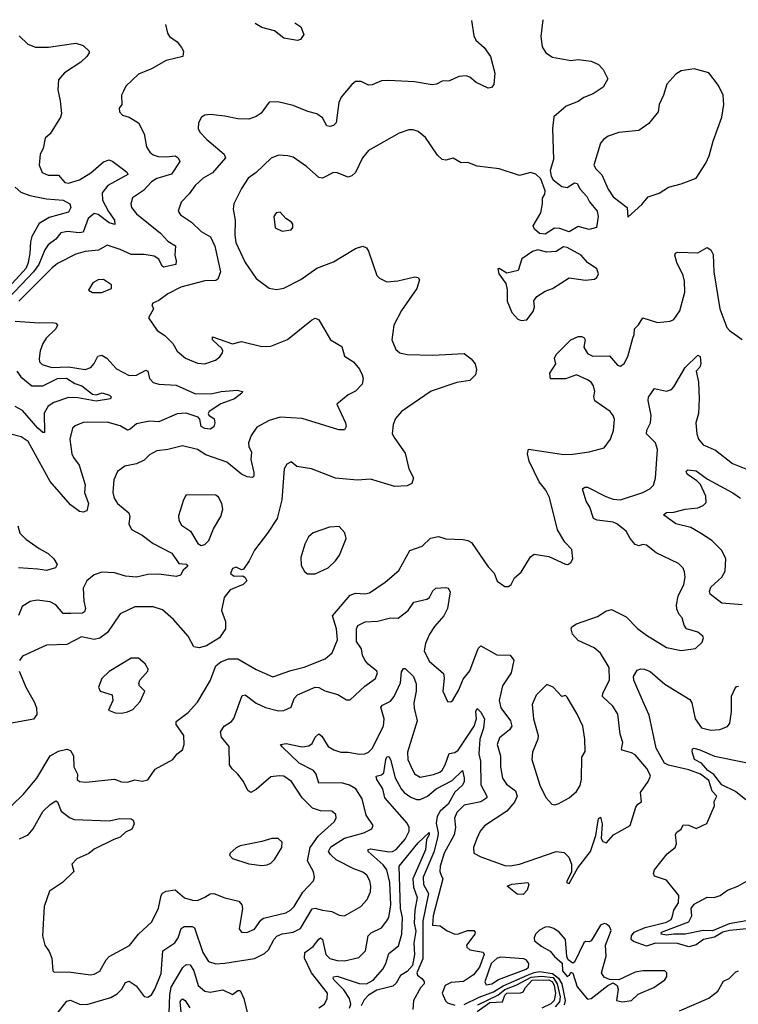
# Model space of a CAD drawing. Extents: x 1771496 to 1971148, y 471553 to 643630.
# Tile 620 of 656: x 1869769 to 1873675, y 637984 to 643336. Entities that reach past the tile are written whole.
import ezdxf

# ---------------------------------------------------------------- set-up
doc = ezdxf.new("R2010")
doc.units = 0

msp = doc.modelspace()

# ---------------------------------------------------------------- linework, layer by layer
at = {"layer": '0CON10XD'}
for points in [[(1872224.2, 643330.5), (1872237, 643247), (1872248, 643225), (1872294, 643185), (1872328.8, 643135), (1872350.8, 643045), (1872346.2, 642983.8), (1872333.6, 642966.4), (1872315, 642963.3), (1872250, 642995), (1872215, 643023.8), (1872195, 643030), (1872155, 643026.7), (1872105, 643003.8), (1872065, 643002), (1872034.4, 642985.6), (1872010.9, 642980.9), (1871915, 642996.9), (1871775, 643005.5), (1871735, 643002.9), (1871685, 642981.2), (1871665, 642980), (1871625, 643000), (1871595, 642998.8), (1871575, 642983.3), (1871517.1, 642915), (1871504.5, 642885.5), (1871488.6, 642775), (1871475, 642760.8), (1871455, 642755.8), (1871439.2, 642759.2), (1871415, 642802), (1871385, 642824.2), (1871335.9, 642835.9), (1871255, 642869.2), (1871171.7, 642888.3), (1871125, 642887.5), (1871081.7, 642828.3), (1871055, 642808.8), (1871015, 642794.3), (1870955, 642796.9), (1870885, 642811.9), (1870805, 642820), (1870775, 642816), (1870756.7, 642805), (1870741.2, 642775), (1870740, 642745), (1870748, 642725), (1870785.7, 642685), (1870881.1, 642605), (1870887.9, 642585), (1870817.7, 642502.3), (1870766.9, 642475), (1870722.5, 642435), (1870690.2, 642389.8), (1870646.4, 642343.6), (1870631.4, 642295), (1870644, 642275), (1870703.1, 642235), (1870755, 642183.9), (1870805.6, 642155.6), (1870830.3, 642105), (1870860.9, 641965), (1870845.6, 641925), (1870835, 641917.8), (1870775, 641915.9), (1870645, 641881.2), (1870575.3, 641844.7), (1870525, 641808.6), (1870492.5, 641795), (1870487.5, 641785), (1870496.4, 641763.6), (1870470, 641715), (1870516.7, 641646.7), (1870558.9, 641618.9), (1870601.9, 641575), (1870625, 641533.1), (1870670, 641495), (1870735, 641468.1), (1870775, 641465.6), (1870834, 641485), (1870857.6, 641502.4), (1870871.4, 641525), (1870874.2, 641535), (1870867.9, 641547.9), (1870816.7, 641595), (1870817.5, 641612.5), (1870925, 641574.3), (1870975, 641585.6), (1871085, 641560), (1871135, 641560.8), (1871225, 641598.1), (1871355, 641702), (1871375, 641713.3), (1871385, 641710), (1871395, 641703.3), (1871458.8, 641595), (1871519.5, 641559.5), (1871535, 641507.1), (1871583.8, 641475), (1871615.5, 641435.5), (1871631.2, 641405), (1871636.2, 641385), (1871631.2, 641355), (1871595, 641315.8), (1871555, 641295.6), (1871493.3, 641245), (1871540, 641145), (1871544, 641125), (1871533.9, 641106.1), (1871503.9, 641106.1), (1871305, 641167.1), (1871185.5, 641174.5), (1871125, 641157.5), (1871058.9, 641121.1), (1871026.5, 641075), (1871013.5, 641035), (1871014.6, 641015), (1871028.7, 640985), (1871025.7, 640945), (1871041.9, 640875), (1871041.2, 640855), (1871033.8, 640846.2), (1871005, 640850), (1870975, 640864.4), (1870895, 640930.9), (1870780.3, 640970.3), (1870735, 640998.5), (1870655, 641018.9), (1870575, 640998.8), (1870515, 640992.5), (1870475, 640970.5), (1870445, 640941.8), (1870405, 640921.8), (1870341.1, 640908.9), (1870300.6, 640879.4), (1870281.1, 640835), (1870275.4, 640765), (1870283.3, 640735), (1870301.4, 640705), (1870363.3, 640655), (1870368.1, 640635), (1870362, 640595), (1870377.5, 640565), (1870435, 640534.5), (1870495, 640487.7), (1870595.8, 640435), (1870635, 640380), (1870675, 640375.4), (1870684, 640365), (1870657.3, 640342.7), (1870643.9, 640316.1), (1870620.5, 640309.5), (1870525, 640321.1), (1870465, 640320), (1870405, 640305.3), (1870345, 640310.8), (1870285, 640329.1), (1870215, 640332.2), (1870175, 640318.1), (1870135, 640285.8), (1870114.6, 640245), (1870117.1, 640175), (1870126.2, 640135), (1870122.3, 640117.7), (1870110.7, 640109.3), (1870047.2, 640107.2), (1870005, 640107.5), (1869965, 640154.4), (1869935, 640171.8), (1869865, 640181.1), (1869826.4, 640173.6), (1869782.9, 640145), (1869763, 640097)], [(1872611.9, 643335.6), (1872601.9, 643245), (1872607.9, 643187.9), (1872628.8, 643155), (1872665, 643132.5), (1872765, 643114.4), (1872805, 643119.2), (1872875, 643110.6), (1872915, 643092.5), (1872940, 643065), (1872966, 643015), (1872940.9, 642969.1), (1872886.8, 642933.2), (1872835, 642912.9), (1872805, 642890.6), (1872738.8, 642865), (1872672.4, 642807.6), (1872664.4, 642745), (1872670.6, 642575), (1872652.7, 642515), (1872657.1, 642485), (1872667.7, 642465), (1872715, 642428.2), (1872745, 642422.6), (1872785, 642448.9), (1872799.6, 642445), (1872815.3, 642415), (1872851.1, 642375), (1872865.8, 642345), (1872907.5, 642295), (1872912.8, 642265), (1872904.2, 642205.8), (1872864.6, 642194.6), (1872805, 642212), (1872755, 642182.9), (1872705, 642201), (1872675, 642201.9), (1872625, 642170.5), (1872595, 642172.5), (1872566.3, 642196.3), (1872560.4, 642215), (1872601.2, 642285), (1872610.8, 642335), (1872610.3, 642365), (1872622.5, 642387.5), (1872624.2, 642405), (1872600.8, 642470.8), (1872575, 642496.2), (1872545, 642504.6), (1872485, 642488), (1872375, 642524.2), (1872255, 642540), (1872205, 642558.8), (1872167.7, 642557.7), (1872125, 642582), (1872085, 642572), (1872065.9, 642575.9), (1872039.7, 642599.7), (1871974, 642695), (1871935, 642727.5), (1871907.4, 642737.4), (1871883.4, 642736.6), (1871832, 642718), (1871665, 642624.3), (1871631.9, 642585), (1871593.5, 642505), (1871575, 642487.5), (1871555, 642480), (1871495, 642503.5), (1871475.5, 642504.5), (1871415, 642474.3), (1871395, 642477.5), (1871328.1, 642538.1), (1871255, 642587.8), (1871226.2, 642596.2), (1871175, 642598.9), (1871136.3, 642583.7), (1871054.6, 642505.4), (1871010.8, 642475), (1870975, 642418.8), (1870933.1, 642335), (1870928.9, 642305), (1870940.5, 642245), (1870938.5, 642165), (1870943.9, 642125), (1870995.6, 642015), (1871055, 641928), (1871125.9, 641875.9), (1871165, 641869.2), (1871205, 641875.8), (1871297, 641923), (1871385, 641985.4), (1871475, 642019.6), (1871595, 642091.9), (1871635, 642104), (1871653.3, 642095), (1871665, 642077.5), (1871710, 641945), (1871725, 641930), (1871765, 641911.4), (1871825, 641915.7), (1871917.3, 641937.3), (1871934.1, 641934.1), (1871942, 641922), (1871928.1, 641875), (1871844.4, 641755), (1871802.5, 641675), (1871791.9, 641595), (1871812.8, 641542.8), (1871835.5, 641525.5), (1871875, 641515.6), (1872015, 641511.2), (1872185, 641520.8), (1872223, 641493), (1872244.2, 641464.2), (1872252, 641435), (1872246.7, 641405), (1872215.5, 641374.5), (1872145, 641363.1), (1872005, 641316.7), (1871843.8, 641206.2), (1871812.4, 641167.6), (1871798.6, 641135), (1871794.4, 641085), (1871808.8, 641058.8), (1871865, 640980), (1871884.5, 640895), (1871910, 640845), (1871901.2, 640815), (1871875, 640802.5), (1871807.6, 640797.6), (1871675, 640838.5), (1871605, 640832.5), (1871485, 640843.9), (1871355, 640894.3), (1871275, 640906.7), (1871245, 640932.5), (1871220.5, 640919.5), (1871206.2, 640895), (1871193.2, 640725), (1871168.4, 640625), (1871116.5, 640545), (1871045, 640451.4), (1871016.7, 640395), (1870985, 640348.8), (1870975, 640346), (1870945, 640359.6), (1870925, 640352.1), (1870915.4, 640325), (1870935, 640310), (1870982.3, 640312.3), (1870995, 640303.3), (1871003.8, 640285), (1870983.8, 640265), (1870912.7, 640237.3), (1870880.6, 640195), (1870866.9, 640125), (1870887.1, 640065), (1870887.5, 640025), (1870854.4, 639975), (1870785, 639932), (1870745, 639922.1), (1870715, 639925.8), (1870684.3, 639985), (1870605.7, 640075), (1870545, 640128.1), (1870495, 640143.5), (1870395, 640144.4), (1870315, 640106), (1870247.1, 640005), (1870205, 639973.2), (1870175, 639966.9), (1870105, 639981.5), (1870025, 639938.5), (1869915, 639935.6), (1869784.5, 639875.5), (1869767.6, 639852.4)], [(1871263.9, 643318), (1871297.6, 643297.6), (1871313.3, 643255), (1871295, 643227.5), (1871278.3, 643221.7), (1871205, 643235.6), (1871155, 643274.5), (1871085, 643293.4), (1871049.3, 643315.2)], [(1870561.6, 643308.8), (1870572.1, 643262.1), (1870583.8, 643245), (1870624.4, 643215), (1870648.1, 643185), (1870660, 643165), (1870656, 643135), (1870565, 643113.1), (1870485, 643069.1), (1870415, 643040), (1870346.6, 642973.4), (1870332.7, 642947.3), (1870323.1, 642925), (1870323.8, 642875), (1870310, 642855), (1870311.2, 642835), (1870327.3, 642817.3), (1870365, 642805.6), (1870415.5, 642775.5), (1870445.7, 642715), (1870459.2, 642645), (1870476, 642615), (1870495, 642601.1), (1870522.6, 642592.6), (1870565, 642589.7), (1870615, 642595.4), (1870630, 642585), (1870639.4, 642565), (1870595, 642496.7), (1870515, 642472.6), (1870485.4, 642455), (1870442.4, 642407.6), (1870382.7, 642367.3), (1870372.5, 642335), (1870377.5, 642315), (1870405, 642280), (1870534, 642175), (1870575, 642130.9), (1870616.6, 642106.6), (1870611.8, 642055), (1870619.2, 642025), (1870617.1, 642005), (1870551.2, 641991.2), (1870543.5, 641995), (1870525, 642033.5), (1870499.3, 642049.3), (1870445, 642059.8), (1870375, 642059.2), (1870315, 642087.1), (1870245, 642110), (1870197.8, 642082.2), (1870125, 642074.7), (1870075, 642060.9), (1869975, 642010.9), (1869945, 641986.5), (1869765.3, 641805)], [(1869767.4, 643247.4), (1869813, 643203), (1869855, 643185.5), (1869926, 643186), (1870075, 643207.8), (1870115, 643194.4), (1870146.7, 643165), (1870146.7, 643155), (1870133.8, 643136.2), (1870101.2, 643105), (1870012.6, 643047.4), (1869981.2, 643008.8), (1869976.2, 642955), (1869989.2, 642895), (1869995.8, 642825), (1869992, 642805), (1869934.3, 642715), (1869908.2, 642691.8), (1869896.7, 642635), (1869880.5, 642605), (1869875.5, 642545), (1869891.9, 642505), (1869925, 642490.4), (1869980.9, 642490.9), (1870015, 642450.8), (1870035, 642446.7), (1870095, 642465.3), (1870156, 642504), (1870225, 642563.8), (1870255, 642573.1), (1870275, 642565.5), (1870341.2, 642515), (1870353.8, 642505), (1870356.2, 642495), (1870249.2, 642435), (1870218.1, 642395), (1870219.5, 642355), (1870252.3, 642292.3), (1870285.4, 642245), (1870287.1, 642222.9), (1870255, 642232), (1870195, 642277.1), (1870175, 642281.2), (1870140.7, 642255), (1870115, 642181.2), (1870092.9, 642177.1), (1870030, 642185), (1869993.4, 642176.6), (1869965, 642142.5), (1869925, 642111.8), (1869905.6, 642084.4), (1869872.8, 642005), (1869844.6, 641965), (1869708.1, 641821.9)], [(1873075, 642262.5), (1873149.7, 642330.3), (1873185, 642373.3), (1873245, 642392), (1873295, 642425.6), (1873365, 642444.2), (1873446.2, 642475), (1873498, 642555), (1873516, 642595), (1873538, 642675), (1873586, 642805), (1873595.7, 642875), (1873592, 642925), (1873567.3, 642977.3), (1873515, 643046.7), (1873435, 643068.8), (1873365, 643057.5), (1873335, 643040), (1873286.2, 642985), (1873268.6, 642925), (1873244, 642875), (1873240, 642835), (1873188.3, 642771.7), (1873135, 642733.8), (1873025, 642722), (1872967.3, 642702.7), (1872941.2, 642685), (1872926, 642665), (1872890, 642545), (1872901.1, 642525), (1872932.9, 642492.9), (1872968.2, 642415), (1872995, 642371.9), (1873071.4, 642315), (1873075, 642262.5)], [(1869744.4, 642425), (1869775, 642398.5), (1869825, 642380), (1869915, 642361.2), (1870005, 642355.2), (1870041.9, 642335), (1870047.5, 642315), (1870035, 642290), (1869929.8, 642260.2), (1869875, 642226.9), (1869835, 642156.9), (1869827.6, 642127.6), (1869825.2, 642065), (1869816.1, 642015), (1869803.9, 641985), (1869689.9, 641860.1)], [(1871195, 642186.2), (1871245, 642193.8), (1871253.6, 642206.4), (1871253.3, 642225), (1871246.7, 642235), (1871215.8, 642255.8), (1871185, 642288.8), (1871163.3, 642285), (1871150, 642265), (1871157.5, 642205), (1871195, 642186.2)], [(1869726, 639065), (1869790.8, 639125), (1869863.3, 639213.3), (1869935.3, 639334.7), (1869980.5, 639359.5), (1870025, 639371.2), (1870045, 639363.6), (1870061.6, 639335), (1870064.2, 639274.2), (1870082.9, 639235), (1870082.2, 639205), (1870095, 639193.8), (1870128.3, 639191.7), (1870285, 639207.5), (1870322.9, 639192.9), (1870355, 639190.5), (1870395, 639203.5), (1870435, 639196.9), (1870466.2, 639203.8), (1870505, 639262.5), (1870601.2, 639315), (1870625.5, 639344.5), (1870655, 639367.5), (1870662.7, 639395), (1870662.2, 639445), (1870619.5, 639505), (1870620, 639520), (1870685, 639570), (1870736.5, 639625), (1870805, 639741.2), (1870835, 639823.3), (1870862.5, 639845), (1870905, 639862), (1870955, 639861.4), (1871055, 639803.5), (1871145, 639764.4), (1871242.2, 639797.8), (1871315, 639815.4), (1871428.9, 639861.1), (1871466.7, 639893.3), (1871497.1, 639965), (1871490.3, 640025), (1871469.5, 640095), (1871565, 640207.1), (1871595, 640219.2), (1871645, 640215.4), (1871670.2, 640219.8), (1871755, 640277.9), (1871829.3, 640340.7), (1871890.4, 640449.6), (1871956.4, 640473.6), (1872001.8, 640518.2), (1872045, 640525.5), (1872085, 640514.6), (1872179.7, 640510.3), (1872205, 640505.5), (1872225, 640492.9), (1872315, 640362), (1872347.3, 640327.3), (1872365, 640284), (1872405, 640254.4), (1872425.7, 640254.3), (1872440, 640265), (1872457.7, 640302.3), (1872495, 640333.3), (1872545, 640416.7), (1872565, 640431.2), (1872645, 640417.1), (1872735, 640375.8), (1872747.5, 640375), (1872763.8, 640385), (1872776, 640405), (1872769.2, 640455), (1872731.2, 640495), (1872692.7, 640562.7), (1872648.7, 640738.7), (1872628.9, 640778.9), (1872592.7, 640822.7), (1872537.5, 640935), (1872529.5, 640975), (1872535, 641001.2), (1872727, 640973), (1872775, 640973.8), (1872865, 640987.1), (1872945, 641008.8), (1872980, 641055), (1872996.7, 641103.3), (1873002.3, 641162.3), (1872994.2, 641185), (1872977.5, 641205), (1872894.3, 641264.3), (1872889.2, 641285), (1872895.6, 641315), (1872888.3, 641345), (1872875.3, 641365), (1872855, 641378.4), (1872795, 641404.6), (1872735, 641382.8), (1872654.3, 641384.3), (1872650.4, 641415), (1872682.2, 641465), (1872675.3, 641495), (1872684.3, 641515), (1872765, 641595.7), (1872805, 641613.1), (1872825, 641613.2), (1872836.9, 641606.9), (1872843.1, 641595), (1872834.7, 641554.7), (1872855, 641520.8), (1872885, 641507.1), (1872975, 641507.8), (1873017.6, 641457.6), (1873035, 641452.4), (1873055, 641467.5), (1873074.2, 641505), (1873100.9, 641605), (1873109.2, 641625), (1873110, 641655), (1873132.6, 641677.4), (1873155, 641714.4), (1873235, 641690), (1873305, 641696.7), (1873325, 641706), (1873357.6, 641752.4), (1873383.5, 641855), (1873381.5, 641915), (1873375.4, 641945), (1873340, 642015), (1873330.6, 642055), (1873333.1, 642066.9), (1873345, 642072), (1873455, 642069.2), (1873505, 642097.5), (1873525, 642084.2), (1873538.6, 642058.6), (1873540.8, 641965), (1873573.4, 641763.4), (1873612.8, 641662.8), (1873626.2, 641646.2), (1873695, 641597.1)], [(1872495, 641700.6), (1872525, 641704.2), (1872560.7, 641749.3), (1872566.5, 641775), (1872563.1, 641806.9), (1872579, 641831), (1872625, 641859.2), (1872665, 641874.5), (1872755, 641932.9), (1872845, 641920.4), (1872894, 641925), (1872906.5, 641935), (1872914.2, 641954.2), (1872905, 641982), (1872855, 642016.5), (1872820, 642055), (1872745, 642097.5), (1872725, 642101.1), (1872684.3, 642075.7), (1872635, 642072.1), (1872585, 642083.8), (1872556.6, 642075), (1872498, 642035), (1872477.9, 641972.1), (1872417.1, 641957.1), (1872375, 641983.3), (1872368.3, 641981.7), (1872374, 641955), (1872411.5, 641901.5), (1872417.8, 641867.8), (1872418, 641805), (1872444.5, 641744.5), (1872477.4, 641707.4), (1872495, 641700.6)], [(1870165, 641851.9), (1870215, 641852.9), (1870267.5, 641875), (1870267.5, 641895), (1870225, 641923.8), (1870195, 641921.2), (1870167.5, 641905), (1870143.3, 641865), (1870165, 641851.9)], [(1869745, 641697.1), (1869877.7, 641687.7), (1869945, 641690.3), (1869965.9, 641685.9), (1869975, 641676), (1869965.6, 641655), (1869912.5, 641605), (1869894.6, 641575), (1869880, 641535), (1869874.7, 641494.7), (1869876.9, 641475), (1869891.7, 641461.7), (1869944.7, 641444.7), (1870035, 641449.2), (1870125, 641433.9), (1870155.8, 641445), (1870175, 641466), (1870193.2, 641506.8), (1870215, 641512.7), (1870242.3, 641495), (1870295, 641438.1), (1870365, 641401.1), (1870405, 641403.2), (1870455, 641430), (1870465.3, 641425.3), (1870474.5, 641385), (1870495, 641362.9), (1870525, 641353.6), (1870619.7, 641349.7), (1870725, 641301.9), (1870816.9, 641303.1), (1870865, 641313.8), (1870951.2, 641321.2), (1870980, 641315), (1870977.5, 641305), (1870936, 641275), (1870862.2, 641247.8), (1870799.4, 641205), (1870793.5, 641195), (1870796.6, 641186.6), (1870826, 641166), (1870830.6, 641145), (1870825, 641122), (1870805, 641109.5), (1870775, 641112.9), (1870755.8, 641125), (1870747.8, 641165), (1870740, 641175), (1870675, 641197.4), (1870625, 641193.7), (1870525, 641150.4), (1870475, 641154.1), (1870448.1, 641148.1), (1870405, 641138.9), (1870370.1, 641109.9), (1870355, 641104.4), (1870315, 641128), (1870245, 641147.2), (1870115, 641146.7), (1870071.7, 641128.3), (1870056.2, 641115), (1870041.9, 641055), (1870053.5, 640975), (1870061.1, 640955), (1870092.3, 640915), (1870125, 640806.7), (1870121.8, 640765), (1870143.8, 640705), (1870134.2, 640665.8), (1870115, 640658.6), (1870095, 640662.5), (1870045, 640698.2), (1869935.5, 640825.5), (1869815, 641043.6), (1869777.3, 641067.3), (1869714.1, 641084.1)], [(1873128.6, 639071.4), (1873148, 639085), (1873142.9, 639135), (1873185.5, 639194.5), (1873196.7, 639223.3), (1873193.8, 639235), (1873177.1, 639265), (1873115, 639339.6), (1873095, 639351.1), (1873044.2, 639364.2), (1873040.8, 639370.8), (1873046.5, 639406.5), (1873032, 639452), (1873019.8, 639559.8), (1872992.9, 639605), (1872936.5, 639656.5), (1872939.1, 639675), (1872974.7, 639745), (1872972.2, 639815), (1872925, 639892.1), (1872891.9, 639921.9), (1872805, 639960.7), (1872773.8, 639995), (1872765.7, 640024.3), (1872770, 640035), (1872795, 640052.2), (1872908.7, 640091.3), (1872955, 640121.4), (1872985, 640129.2), (1873065, 640090.6), (1873126.4, 640026.4), (1873175, 639989.4), (1873285, 639922.5), (1873365, 639906), (1873441.7, 639918.3), (1873478.7, 639951.3), (1873485.8, 639975), (1873482.5, 639985), (1873455, 640006.7), (1873393.3, 640025), (1873380, 640045), (1873370, 640085), (1873353.3, 640103.3), (1873340.6, 640130.6), (1873338.5, 640155), (1873347.1, 640202.9), (1873377.8, 640265), (1873385.6, 640305), (1873383.1, 640335), (1873374.3, 640355), (1873348.9, 640378.9), (1873227.4, 640437.4), (1873175, 640478.6), (1873155, 640482.5), (1873135, 640475.7), (1873115, 640482.9), (1873086.7, 640515), (1873065.9, 640555.9), (1873015, 640595.5), (1872993.9, 640603.9), (1872907.5, 640615), (1872888, 640625), (1872867.8, 640685), (1872847.8, 640717.8), (1872827.5, 640785), (1872840, 640795), (1872855, 640794), (1872953.9, 640743.9), (1872995, 640728.5), (1873035, 640725.4), (1873156.2, 640765), (1873194, 640785), (1873214.3, 640805), (1873224.3, 640844.3), (1873235, 641000), (1873223.8, 641035), (1873175.6, 641085), (1873177.8, 641105), (1873196.7, 641145), (1873201.8, 641185), (1873184.6, 641265), (1873186.8, 641283.2), (1873220, 641330), (1873285, 641315.6), (1873310.8, 641325), (1873325, 641339.2), (1873385, 641444.4), (1873455, 641512.5), (1873466.7, 641505), (1873470.8, 641465), (1873465, 641446.2), (1873446, 641425), (1873458.2, 641365), (1873461.5, 641275), (1873458.5, 641195), (1873443.8, 641145), (1873448.9, 641085), (1873458.1, 641055), (1873484.6, 641024.6), (1873550.8, 640995), (1873643.6, 640923.6), (1873725, 640890.8)], [(1869753.3, 641425), (1869776.2, 641395), (1869835, 641345.6), (1869895, 641345.8), (1869975, 641384.9), (1870023.6, 641386.4), (1870068.2, 641358.2), (1870106.8, 641345), (1870165, 641299.2), (1870185, 641297.1), (1870217.5, 641307.5), (1870256.7, 641295), (1870266.2, 641285), (1870262.5, 641275), (1870185, 641261.9), (1870085, 641279.5), (1870035, 641281.7), (1869954.8, 641255.2), (1869924.8, 641235.2), (1869902.5, 641197.5), (1869905, 641092), (1869895, 641091.1), (1869868.8, 641115), (1869785, 641212), (1869745, 641233.8)], [(1873695, 640155.3), (1873585, 640164.6), (1873522.2, 640212.2), (1873518.2, 640228.2), (1873525, 640250.4), (1873585.4, 640305), (1873602.7, 640337.3), (1873607.2, 640405), (1873585, 640449.4), (1873530.5, 640505), (1873469.6, 640545), (1873416.2, 640576.2), (1873334.7, 640594.7), (1873268.8, 640645), (1873283.9, 640656.1), (1873325, 640658.2), (1873385.2, 640674.8), (1873455, 640682.1), (1873483.1, 640695), (1873499.2, 640710.9), (1873497.8, 640745), (1873468.7, 640808.7), (1873449.3, 640829.3), (1873396.2, 640865), (1873390.8, 640879.2), (1873401.2, 640888.8), (1873445, 640882.5), (1873507.5, 640837.5), (1873645.6, 640764.4), (1873686.8, 640735)], [(1870755, 640477.7), (1870775, 640483.3), (1870796.6, 640505), (1870822.8, 640567.2), (1870862.9, 640635), (1870872.7, 640675), (1870868.2, 640705), (1870850.7, 640740.7), (1870835, 640750.6), (1870675, 640752.5), (1870658.8, 640725), (1870632.1, 640637.9), (1870634.5, 640614.5), (1870647.9, 640587.9), (1870697.5, 640555), (1870737.9, 640487.9), (1870755, 640477.7)], [(1869760, 640585), (1869770, 640545), (1869802.2, 640512.2), (1869875, 640460.4), (1869925, 640433.8), (1869955.2, 640405.2), (1869972.2, 640375), (1869963.2, 640356.8), (1869915, 640341.8), (1869868.2, 640348.2), (1869763.1, 640356.9)], [(1871333.9, 640323.9), (1871375, 640324), (1871445, 640356.2), (1871485.7, 640394.3), (1871506.7, 640425), (1871543.8, 640515), (1871535.7, 640545.7), (1871505, 640581.2), (1871452.7, 640577.3), (1871365, 640546.2), (1871338.8, 640525), (1871318.8, 640485), (1871297.7, 640412.3), (1871298.8, 640368.8), (1871317, 640337), (1871333.9, 640323.9)], [(1869767.5, 638882.5), (1869816, 638904), (1869842.6, 638937.4), (1869895, 639030.9), (1869935, 639070.4), (1869965, 639089.2), (1869975, 639083.8), (1869995, 639033.3), (1870039.2, 638999.2), (1870065, 638987.8), (1870255, 638980.9), (1870314.3, 638994.3), (1870375, 638991.2), (1870386.2, 638985), (1870390.8, 638965), (1870378.8, 638935), (1870345, 638919.2), (1870315, 638891.4), (1870280.8, 638879.2), (1870175, 638826.9), (1870145, 638803.8), (1870079.2, 638775), (1870053.5, 638745), (1870063.1, 638705), (1870001.4, 638645), (1869932.2, 638597.8), (1869902.5, 638515), (1869892.9, 638355), (1869905.6, 638305), (1869930.3, 638270.3), (1869944.3, 638235), (1869950, 638165), (1869957.5, 638157.5), (1870035, 638159.4), (1870155, 638143.5), (1870175, 638146.9), (1870205, 638164.3), (1870238.5, 638225), (1870255.8, 638244.2), (1870367, 638303), (1870415.7, 638365), (1870487.8, 638432.2), (1870523.5, 638506.5), (1870537.8, 638575), (1870545, 638586.9), (1870565, 638599.4), (1870615, 638605.7), (1870665, 638563.1), (1870709.3, 638549.3), (1870735, 638547.8), (1870775, 638565.6), (1870805, 638583.3), (1870825, 638586.4), (1870885, 638562), (1870960.8, 638545), (1870977.1, 638525), (1870980, 638505), (1870963, 638393), (1870975.7, 638375.7), (1871004.4, 638374.4), (1871045, 638391.9), (1871079.6, 638440.4), (1871095, 638452.5), (1871215, 638480), (1871241.1, 638495), (1871260.4, 638515), (1871307.3, 638592.7), (1871366, 638654), (1871371.5, 638675), (1871365.6, 638704.4), (1871334.1, 638764.1), (1871347.5, 638835), (1871391.6, 638898.4), (1871478.1, 638975), (1871489.4, 638995), (1871488.1, 639015), (1871465, 639032.9), (1871405, 639034.5), (1871360.1, 639050.1), (1871304.6, 639105), (1871247.1, 639195), (1871205, 639222.9), (1871180, 639225), (1871135, 639220), (1871055, 639151.4), (1871025, 639134), (1871009.2, 639145), (1870985.3, 639195.3), (1870955.6, 639235), (1870923.5, 639263.5), (1870909.1, 639285), (1870908.1, 639385), (1870865.8, 639435), (1870861.5, 639465), (1870881.1, 639495), (1870919.7, 639520.3), (1870932.6, 639537.4), (1870978.3, 639661.7), (1870995, 639665.6), (1871055, 639620.7), (1871105, 639597.5), (1871175, 639579.1), (1871205, 639580), (1871245, 639598), (1871261.2, 639645), (1871278.5, 639665), (1871375, 639707.7), (1871395, 639706.2), (1871426.9, 639686.9), (1871497.8, 639667.8), (1871545, 639638), (1871565, 639638), (1871645, 639712.5), (1871702.9, 639755), (1871714.3, 639785), (1871710.8, 639795), (1871662.6, 639832.6), (1871644.4, 639855), (1871631.6, 639881.6), (1871626.2, 639915), (1871599.7, 639955), (1871600.3, 640025), (1871607.3, 640042.7), (1871646.6, 640063.4), (1871713.7, 640066.4), (1871785, 640083.5), (1871827.1, 640082.9), (1871880.5, 640125), (1871911.2, 640168.8), (1871982.5, 640185), (1871995.7, 640195), (1872015, 640231.2), (1872030, 640245), (1872085, 640250), (1872098.8, 640245), (1872108.6, 640225), (1872094.3, 640135), (1872074.4, 640095), (1872023, 640037), (1871996.1, 639995), (1871973.9, 639945), (1871966.7, 639905), (1871995, 639848.6), (1872071.7, 639781.7), (1872075.7, 639755.7), (1872068.1, 639685), (1872095, 639630), (1872113, 639627), (1872123.9, 639636.1), (1872155, 639692.5), (1872179.3, 639750.7), (1872215, 639797.1), (1872261.8, 639918.2), (1872275, 639932), (1872363, 639883), (1872435, 639882), (1872454.3, 639855), (1872440, 639785), (1872393.4, 639715), (1872374.7, 639635), (1872383.9, 639595), (1872436.6, 639525), (1872443.2, 639495), (1872431.5, 639475), (1872377.8, 639432.2), (1872364, 639395), (1872382, 639335), (1872381.8, 639275), (1872392.3, 639212.3), (1872415, 639180), (1872463.5, 639143.5), (1872473.2, 639115), (1872458.4, 639081.6), (1872416, 639034), (1872295, 638953.3), (1872272.2, 638925), (1872253.6, 638885), (1872235.5, 638835), (1872237.1, 638805), (1872275, 638785.4), (1872405, 638738.2), (1872435, 638736.3), (1872485, 638744.7), (1872685, 638813.8), (1872728.3, 638808.3), (1872753.9, 638783.9), (1872767.8, 638745), (1872767.5, 638702.5), (1872743.3, 638653.3), (1872743.3, 638643.3), (1872755, 638640), (1872802.9, 638725), (1872871.4, 638815), (1872899.6, 638900.4), (1872915, 638993.8), (1872925, 639001.2), (1872934.5, 638965), (1872929.5, 638885), (1872939.1, 638869.1), (1872958.7, 638861.3), (1872996.5, 638905), (1873086.5, 638955), (1873118.1, 639055), (1873128.6, 639071.4)], [(1870325, 639566.2), (1870355, 639573.8), (1870384.1, 639585.9), (1870425, 639630), (1870450, 639685), (1870420, 639715), (1870417.5, 639727.5), (1870422.5, 639745), (1870465.8, 639795), (1870467.5, 639805), (1870451.2, 639835), (1870415, 639865.8), (1870374.4, 639865.6), (1870255, 639793.3), (1870216, 639754), (1870197, 639707), (1870207.5, 639685), (1870272.5, 639665), (1870276.2, 639635), (1870252.3, 639582.3), (1870288.3, 639568.3), (1870325, 639566.2)], [(1869765.8, 639795), (1869804.6, 639704.6), (1869848.3, 639628.3), (1869860.9, 639595), (1869862, 639558), (1869845, 639534.3), (1869715, 639510)], [(1871414.6, 638495.4), (1871465, 638488.8), (1871505, 638468.1), (1871535, 638464.4), (1871624.1, 638515.9), (1871657.4, 638552.6), (1871675.4, 638595), (1871678.5, 638625), (1871672.9, 638655), (1871656.7, 638685), (1871635, 638702.5), (1871585, 638720), (1871489.2, 638769.2), (1871458, 638798), (1871448, 638815), (1871460.3, 638839.7), (1871535, 638885.8), (1871640, 638915), (1871682.5, 638937.5), (1871691.2, 638955), (1871652.5, 639012.5), (1871630.5, 639100.5), (1871595.3, 639155.3), (1871562.5, 639175), (1871518.2, 639188.2), (1871395.5, 639185.5), (1871380.8, 639235), (1871365.4, 639255), (1871288.4, 639295), (1871196.7, 639383.3), (1871186.2, 639395), (1871218, 639402), (1871305, 639382.8), (1871341.4, 639388.6), (1871358.4, 639401.6), (1871375, 639435.6), (1871395, 639454.4), (1871411.8, 639441.8), (1871445, 639385.5), (1871477, 639367), (1871515, 639354.1), (1871555, 639354.7), (1871615.9, 639344.1), (1871645, 639344.7), (1871665.7, 639354.3), (1871685.2, 639374.8), (1871745.7, 639495), (1871749.7, 639535), (1871732.2, 639597.8), (1871741, 639609), (1871785, 639631.8), (1871805, 639657.3), (1871838.3, 639731.7), (1871845, 639790), (1871855, 639808), (1871865, 639809.4), (1871909.1, 639765), (1871924.7, 639724.7), (1871924.1, 639685), (1871911.9, 639621.9), (1871913.2, 639593.2), (1871930, 639525), (1871876.3, 639353.7), (1871879.1, 639315), (1871895, 639277.1), (1871915, 639236.7), (1871945, 639217.9), (1872017.9, 639232.1), (1872051.9, 639245), (1872065, 639255.6), (1872082.1, 639285), (1872103.9, 639346.1), (1872135, 639352.7), (1872151.5, 639365), (1872239.4, 639495), (1872252.5, 639535), (1872248.9, 639575), (1872255, 639591.2), (1872275, 639571.9), (1872294.6, 639535), (1872290, 639485), (1872269.5, 639425), (1872263.7, 639345), (1872274.3, 639304.3), (1872275.7, 639175.7), (1872308.8, 639115), (1872308.1, 639105), (1872275, 639084.2), (1872185, 639065.3), (1872145, 639026.5), (1872132.8, 638995), (1872137.8, 638945), (1872130.3, 638905), (1872076.7, 638805), (1872054.2, 638735), (1872051.8, 638705), (1872060.4, 638685), (1872068.6, 638665), (1872016.3, 638465), (1872013.6, 638413.6), (1872055, 638410.8), (1872092.7, 638382.7), (1872135, 638365.3), (1872154, 638366), (1872202.5, 638385), (1872236.7, 638385), (1872244, 638375), (1872242, 638365), (1872196.7, 638305), (1872198.8, 638295), (1872215, 638280), (1872287.7, 638267.7), (1872294, 638255), (1872268.1, 638185), (1872235.8, 638144.2), (1872181.6, 638108.4), (1872115, 638102.9), (1872081.6, 638085), (1872065.5, 638045), (1872082.8, 638002.8), (1872095, 637991.6), (1872135, 637979)], [(1873757.5, 638397.5), (1873627.1, 638385), (1873591.1, 638375), (1873545, 638349), (1873485, 638336), (1873445, 638306.5), (1873405, 638295.7), (1873345, 638314.8), (1873223.9, 638316.1), (1873175, 638300.3), (1873104.9, 638324.9), (1873092.3, 638335), (1873094.1, 638355), (1873108.9, 638375), (1873168.8, 638401.2), (1873285, 638429.8), (1873309.5, 638445), (1873317.8, 638462.2), (1873324.6, 638495), (1873350.5, 638535), (1873351, 638575), (1873285, 638657.5), (1873219.4, 638679.4), (1873214.3, 638695), (1873220, 638715), (1873288, 638802), (1873331.2, 638835), (1873338.5, 638855), (1873332.6, 638907.4), (1873340.4, 638919.6), (1873364, 638935), (1873375, 638960), (1873406.5, 638956.5), (1873445, 638938.6), (1873503, 638967), (1873545, 639062.5), (1873543.3, 639086.7), (1873557.5, 639115), (1873533, 639143), (1873515, 639199.5), (1873469.3, 639235), (1873405, 639257.9), (1873295, 639282.9), (1873273.8, 639295), (1873227.7, 639375), (1873191.1, 639555), (1873157.1, 639627.1), (1873106.7, 639745), (1873104.5, 639765), (1873125, 639799.2), (1873145, 639806.9), (1873165, 639805.6), (1873195, 639792.7), (1873275, 639723.3), (1873410.6, 639640.6), (1873422.4, 639622.4), (1873439.4, 639535), (1873475, 639486.9), (1873525, 639473.6), (1873575, 639478.1), (1873616.6, 639493.4), (1873628.7, 639511.3), (1873637.1, 639575), (1873638.5, 639658.5), (1873655, 639699.2), (1873665, 639710.8), (1873675, 639712.5)], [(1872675, 639067.5), (1872695, 639072.9), (1872754.7, 639105.3), (1872795, 639140.8), (1872815, 639172.5), (1872823.4, 639206.6), (1872825, 639327.5), (1872841.7, 639358.3), (1872841.5, 639425), (1872830.4, 639495), (1872797.3, 639565), (1872745, 639653.3), (1872735, 639662.5), (1872715, 639657.5), (1872667.8, 639707.8), (1872635, 639721.2), (1872576.4, 639663.6), (1872555, 639612.5), (1872562.3, 639535), (1872587.7, 639445), (1872585.3, 639424.7), (1872556.5, 639355), (1872552.9, 639315), (1872595.4, 639175), (1872628, 639108), (1872660.9, 639070.9), (1872675, 639067.5)], [(1873714.9, 639095), (1873659.4, 639139.4), (1873585, 639176.7), (1873542.4, 639232.4), (1873509.8, 639255), (1873474.1, 639294.1), (1873437.1, 639315), (1873424.2, 639355.8), (1873425, 639372.5), (1873435, 639375.6), (1873465, 639367.3), (1873545, 639332), (1873715, 639297.2)], [(1871395.6, 637964.4), (1871426.2, 637985), (1871440.8, 638015), (1871441.8, 638045), (1871356.1, 638155), (1871317.5, 638235), (1871318.1, 638265), (1871365, 638298), (1871395, 638338.5), (1871405, 638344.5), (1871415.8, 638335), (1871434, 638255), (1871455, 638232.4), (1871495, 638220.8), (1871535, 638220), (1871611.7, 638238.3), (1871648.2, 638275), (1871663.4, 638356.6), (1871678.8, 638371.2), (1871735, 638399.4), (1871765, 638437.8), (1871775.3, 638455), (1871785.9, 638525), (1871781.8, 638645), (1871763.8, 638715), (1871745, 638742.5), (1871663.8, 638815), (1871662.5, 638825), (1871675, 638828.4), (1871775, 638811.9), (1871796.2, 638813.8), (1871815, 638825.9), (1871865, 638880.8), (1871885.2, 638925.2), (1871885.7, 638945), (1871875, 638968.7), (1871753.9, 639105), (1871742.1, 639155), (1871710.8, 639205), (1871705.8, 639224.2), (1871735, 639231.5), (1871748.1, 639241.9), (1871758.8, 639315), (1871765, 639328.6), (1871775, 639330.6), (1871785, 639314), (1871809, 639215), (1871842.9, 639155), (1871858.2, 639135), (1871895, 639110.3), (1871925, 639097.5), (1871945, 639096.2), (1871985, 639114.8), (1872031.9, 639155), (1872120.4, 639199.6), (1872175, 639253.8), (1872184.7, 639214.7), (1872184.1, 639195), (1872175.2, 639174.8), (1872133.5, 639136.5), (1872097.7, 639072.3), (1872055, 639032.6), (1872038.7, 639005), (1872032.2, 638967.8), (1872043.7, 638915), (1872041.9, 638895), (1872019.7, 638810.3), (1871962.9, 638675), (1871964.2, 638635), (1871991, 638585), (1871960.2, 638435), (1871959.8, 638230.2), (1871927.3, 638155), (1871931.1, 638141.1), (1871955, 638123.1), (1871967.3, 638107.3), (1871967.3, 638095), (1871947.6, 638072.4), (1871910.4, 638005), (1871905.3, 637955)], [(1871085, 638738.8), (1871115, 638742), (1871135, 638751.2), (1871155, 638771.2), (1871193.8, 638835), (1871196.2, 638865), (1871174.1, 638884.1), (1871140, 638885), (1871085, 638868), (1870967.5, 638845), (1870945, 638833.3), (1870914.1, 638805.9), (1870910, 638795), (1870925, 638776.7), (1871015, 638748), (1871085, 638738.8)], [(1871561.7, 637961.7), (1871568.8, 637985), (1871561, 638015), (1871531.5, 638061.5), (1871479, 638115), (1871472.2, 638125), (1871475, 638132.9), (1871495, 638135.8), (1871615, 638095.8), (1871654.4, 638095.6), (1871690.7, 638115), (1871743.5, 638175), (1871760, 638205), (1871775, 638258.9), (1871828.2, 638301.8), (1871845.8, 638364.2), (1871848.9, 638455), (1871838.5, 638505), (1871832.5, 638735), (1871935, 638861.1), (1871995, 638918), (1871995, 638904.2), (1871980.7, 638879.3), (1871975, 638823.3), (1871906.6, 638665), (1871909.7, 638619.7), (1871930.3, 638565), (1871917, 638495), (1871914, 638425), (1871921.8, 638381.8), (1871911.5, 638315), (1871914.4, 638255), (1871904.3, 638195), (1871875, 638162), (1871839.5, 638140.5), (1871815, 638098.7), (1871797.8, 638082.2), (1871710, 638060.1), (1871665, 638032.7), (1871641.6, 638008.4), (1871625.3, 637974.7)], [(1872505, 638580.9), (1872473.1, 638583.1), (1872418, 638625), (1872443.7, 638636.3), (1872530, 638645), (1872535.5, 638635), (1872526.7, 638603.3), (1872505, 638580.9)], [(1873747.7, 638442.3), (1873625, 638420.1), (1873535, 638382.7), (1873484.4, 638385.6), (1873385, 638364.4), (1873325, 638365.4), (1873285, 638358.9), (1873256.2, 638365), (1873256.7, 638375), (1873405, 638431.6), (1873421.5, 638465), (1873418.4, 638505), (1873435, 638528.2), (1873505, 638566), (1873543.3, 638563.3), (1873576.9, 638575), (1873616.2, 638603.8), (1873672.9, 638625), (1873722.5, 638655)], [(1869966.3, 637925), (1870025, 638001.1), (1870045, 638006.8), (1870094.7, 637984.7), (1870135, 637981.8), (1870265, 638020.6), (1870299.5, 638040.5), (1870324.6, 638065), (1870345, 638101.9), (1870365, 638110), (1870403.2, 638083.2), (1870445, 638025.8), (1870465, 638021.9), (1870485, 638034.3), (1870504.4, 638065), (1870538.1, 638151.9), (1870547.8, 638275), (1870611.9, 638318.1), (1870631.5, 638345), (1870647.8, 638395), (1870662.9, 638407.1), (1870705.9, 638405.9), (1870719.3, 638399.3), (1870765, 638265.8), (1870795, 638215.6), (1870835, 638203.2), (1870885, 638206.4), (1871045, 638233.2), (1871100.4, 638259.6), (1871121.2, 638278.8), (1871152.3, 638337.7), (1871166.8, 638353.2), (1871195, 638365.8), (1871255, 638375.3), (1871295.5, 638395), (1871358.1, 638501.9), (1871375, 638505.9), (1871414.6, 638495.4)], [(1873045, 637996.2), (1873095, 638004.4), (1873131.1, 638038.9), (1873216, 638075), (1873275, 638116), (1873285.7, 638135), (1873285.8, 638155), (1873275, 638166.1), (1873155, 638166), (1873115, 638157.6), (1873025, 638116.4), (1872975, 638117.7), (1872945, 638130.6), (1872931.6, 638155), (1872957.1, 638245), (1872953.2, 638305), (1872984.2, 638385), (1872975, 638406.7), (1872959.2, 638419.2), (1872945, 638423.2), (1872925, 638412.9), (1872875, 638328.8), (1872865, 638323.8), (1872845, 638325.8), (1872835, 638318.6), (1872785, 638213.3), (1872775, 638207.5), (1872750, 638225), (1872742.7, 638242.7), (1872736.3, 638335), (1872701.7, 638375), (1872671.6, 638395), (1872645, 638403.8), (1872625, 638402.6), (1872595, 638386.5), (1872573.4, 638365), (1872565.2, 638345), (1872567.9, 638327.9), (1872607.1, 638297.1), (1872652.4, 638272.4), (1872675, 638243.6), (1872718, 638208), (1872718.6, 638165), (1872745, 638134.4), (1872757.7, 638142.3), (1872765, 638157.5), (1872775, 638152.5), (1872799, 638079), (1872855, 638011.8), (1872875.4, 638014.6), (1872965, 638085.8), (1872995, 638100), (1873016.2, 638085), (1873021.2, 638065), (1873012.5, 638005), (1873045, 637996.2)], [(1872305, 638089.5), (1872335, 638094.8), (1872371.6, 638118.4), (1872521.1, 638175), (1872534.8, 638185.2), (1872537.2, 638205), (1872523.7, 638223.7), (1872509.9, 638229.9), (1872385, 638240.4), (1872364.6, 638235), (1872331.9, 638205), (1872296.4, 638105), (1872305, 638089.5)], [(1870580.8, 637885), (1870584.8, 638035), (1870593.4, 638076.6), (1870656.2, 638183.8), (1870675, 638199.2), (1870695, 638198.2)], [(1870695, 638198.2), (1870716.2, 638165), (1870740, 638085), (1870775, 638054.5), (1870805, 638049.2), (1870873.1, 638063.1), (1870925, 638036.5), (1870955, 638059.2), (1870968, 638058), (1870986.8, 638015), (1871010, 637925)], [(1872185, 637983), (1872267.2, 638022.8), (1872345, 638050.9), (1872396.5, 638083.5), (1872528.3, 638141.7), (1872565, 638157), (1872595, 638161.4), (1872665, 638151.4), (1872697.8, 638125), (1872715.8, 638095), (1872733.1, 638005), (1872729, 637981)], [(1872258.5, 637981.5), (1872367.5, 638032.5), (1872405, 638064.9), (1872471.1, 638088.9), (1872548.5, 638131.5), (1872605, 638136.3), (1872668.5, 638128.5), (1872690.5, 638095), (1872706.6, 638025), (1872702.4, 637997.6), (1872680, 637970)], [(1873355, 637947.2), (1873515, 638016.7), (1873564, 638055), (1873595, 638110), (1873625, 638123.8), (1873660.7, 638159.3), (1873675, 638165.4)], [(1872255, 637944.2), (1872325, 637993.8), (1872393.6, 637996.4), (1872405, 638033.9), (1872416.2, 638045), (1872493.6, 638046.4), (1872505, 638051.2), (1872518.2, 638075), (1872555, 638115.1), (1872645, 638116.7), (1872665, 638105.5), (1872674.8, 638085), (1872680.5, 638045), (1872673.5, 638005), (1872655, 637985.8), (1872607.5, 637962.5)], [(1870648.3, 637925), (1870642.3, 637995), (1870645, 638006.5), (1870655, 638013.9), (1870668.1, 638005), (1870694.8, 637964.8)]]:
    msp.add_lwpolyline(points, dxfattribs=at)

doc.saveas('drawing.dxf')
